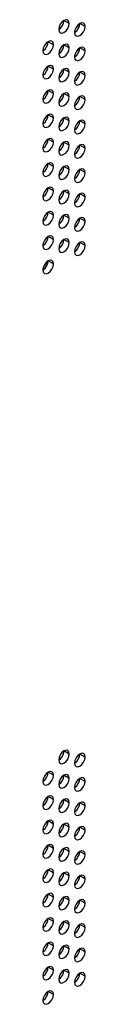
# Model space of a CAD drawing. Header units: millimetres. Extents: x 0 to 1118, y 0 to 864.
# Tile 304 of 438: x 970.552 to 971.118, y 654.181 to 667.387. Entities that reach past the tile are written whole.
import ezdxf

# ---------------------------------------------------------------- set-up
doc = ezdxf.new("R2010")
doc.units = ezdxf.units.MM

msp = doc.modelspace()

# ---------------------------------------------------------------- linework, layer by layer
at = {"color": 7, "linetype": 'Continuous', "lineweight": 25}
for p, q in [((970.906, 667.3367), (970.8353, 667.3776)), ((971.1182, 667.2959), (971.0474, 667.3367)), ((970.6939, 667.051), (970.6232, 667.0918)), ((970.906, 667.0101), (970.8353, 667.0509)), ((971.1182, 666.9693), (971.0474, 667.0101)), ((970.6939, 666.7244), (970.6232, 666.7652)), ((970.906, 666.6835), (970.8353, 666.7243)), ((971.1182, 666.6427), (971.0474, 666.6835)), ((970.6939, 666.3977), (970.6232, 666.4386)), ((970.906, 666.3569), (970.8353, 666.3977)), ((971.1182, 666.316), (971.0474, 666.3569)), ((970.6939, 666.0711), (970.6232, 666.1119)), ((970.906, 666.0303), (970.8353, 666.0711)), ((971.1182, 665.9894), (971.0474, 666.0302)), ((970.6939, 665.7445), (970.6232, 665.7853)), ((970.906, 665.7037), (970.8353, 665.7445)), ((971.1182, 665.6628), (971.0474, 665.7036)), ((970.6939, 665.4179), (970.6232, 665.4587)), ((970.906, 665.377), (970.8353, 665.4179)), ((971.1182, 665.3362), (971.0474, 665.377)), ((970.6939, 665.0913), (970.6232, 665.1321)), ((970.906, 665.0504), (970.8353, 665.0912)), ((971.1182, 665.0096), (971.0474, 665.0504)), ((970.6939, 664.7647), (970.6232, 664.8055)), ((970.906, 664.7238), (970.8353, 664.7646)), ((971.1182, 664.683), (971.0474, 664.7238)), ((970.6939, 664.438), (970.6232, 664.4789)), ((970.906, 664.3972), (970.8353, 664.438)), ((971.1182, 664.3563), (971.0474, 664.3972)), ((970.6206, 664.1288), (970.5715, 664.0438)), ((970.6939, 664.1114), (970.6232, 664.1522)), ((970.906, 657.5382), (970.8353, 657.5791)), ((971.1182, 657.4974), (971.0474, 657.5382)), ((970.6939, 657.2525), (970.6232, 657.2933)), ((970.906, 657.2116), (970.8353, 657.2525)), ((971.1182, 657.1708), (971.0474, 657.2116)), ((970.6939, 656.9259), (970.6232, 656.9667)), ((970.906, 656.885), (970.8353, 656.9258)), ((971.1182, 656.8442), (971.0474, 656.885)), ((970.6939, 656.5992), (970.6232, 656.6401)), ((970.906, 656.5584), (970.8353, 656.5992)), ((971.1182, 656.5176), (971.0474, 656.5584)), ((970.6939, 656.2726), (970.6232, 656.3135)), ((970.906, 656.2318), (970.8353, 656.2726)), ((971.1182, 656.1909), (971.0474, 656.2318)), ((970.6939, 655.946), (970.6232, 655.9868)), ((970.906, 655.9052), (970.8353, 655.946)), ((971.1182, 655.8643), (971.0474, 655.9051)), ((970.6939, 655.6194), (970.6232, 655.6602)), ((970.906, 655.5786), (970.8353, 655.6194)), ((971.1182, 655.5377), (971.0474, 655.5785)), ((970.6939, 655.2928), (970.6232, 655.3336)), ((970.906, 655.2519), (970.8353, 655.2928)), ((971.1182, 655.2111), (971.0474, 655.2519)), ((970.6939, 654.9662), (970.6232, 655.007)), ((970.906, 654.9253), (970.8353, 654.9661)), ((971.1182, 654.8845), (971.0474, 654.9253)), ((970.6939, 654.6395), (970.6232, 654.6804)), ((970.906, 654.5987), (970.8353, 654.6395)), ((971.1182, 654.5579), (971.0474, 654.5987)), ((970.6939, 654.3129), (970.6232, 654.3538))]:
    msp.add_line(p, q, dxfattribs=at)
at = {"color": 7, "linetype": 'Continuous', "lineweight": 25, "flags": 128}
for points in [[(970.906, 667.3367), (970.9006, 667.3649), (970.8853, 667.3825), (970.8624, 667.387), (970.8353, 667.3776), (970.8082, 667.3557), (970.7853, 667.3248), (970.77, 667.2895), (970.7646, 667.2551)], [(970.7646, 667.2551), (970.77, 667.227), (970.7853, 667.2093), (970.8082, 667.2049), (970.8353, 667.2143), (970.8624, 667.2361), (970.8853, 667.267), (970.9006, 667.3024), (970.906, 667.3367)], [(971.1182, 667.2959), (971.1128, 667.324), (971.0974, 667.3417), (971.0745, 667.3461), (971.0474, 667.3367), (971.0204, 667.3149), (970.9974, 667.2839), (970.9821, 667.2486), (970.9767, 667.2143)], [(970.9767, 667.2143), (970.9821, 667.1861), (970.9974, 667.1685), (971.0204, 667.164), (971.0474, 667.1734), (971.0745, 667.1953), (971.0974, 667.2262), (971.1128, 667.2615), (971.1182, 667.2959)], [(970.6939, 667.051), (970.6885, 667.0791), (970.6732, 667.0968), (970.6502, 667.1012), (970.6232, 667.0918), (970.5961, 667.07), (970.5732, 667.039), (970.5578, 667.0037), (970.5525, 666.9693)], [(970.5525, 666.9693), (970.5578, 666.9412), (970.5732, 666.9235), (970.5961, 666.9191), (970.6232, 666.9285), (970.6502, 666.9503), (970.6732, 666.9813), (970.6885, 667.0166), (970.6939, 667.051)], [(970.906, 667.0101), (970.9006, 667.0383), (970.8853, 667.0559), (970.8624, 667.0604), (970.8353, 667.051), (970.8082, 667.0291), (970.7853, 666.9982), (970.77, 666.9628), (970.7646, 666.9285)], [(970.7646, 666.9285), (970.77, 666.9003), (970.7853, 666.8827), (970.8082, 666.8782), (970.8353, 666.8876), (970.8624, 666.9095), (970.8853, 666.9404), (970.9006, 666.9758), (970.906, 667.0101)], [(971.1182, 666.9693), (971.1128, 666.9974), (971.0974, 667.0151), (971.0745, 667.0195), (971.0474, 667.0101), (971.0204, 666.9883), (970.9974, 666.9573), (970.9821, 666.922), (970.9767, 666.8876)], [(970.9767, 666.8876), (970.9821, 666.8595), (970.9974, 666.8419), (971.0204, 666.8374), (971.0474, 666.8468), (971.0745, 666.8686), (971.0974, 666.8996), (971.1128, 666.9349), (971.1182, 666.9693)], [(970.6939, 666.7244), (970.6885, 666.7525), (970.6732, 666.7701), (970.6502, 666.7746), (970.6232, 666.7652), (970.5961, 666.7434), (970.5732, 666.7124), (970.5578, 666.6771), (970.5525, 666.6427)], [(970.5525, 666.6427), (970.5578, 666.6146), (970.5732, 666.5969), (970.5961, 666.5925), (970.6232, 666.6019), (970.6502, 666.6237), (970.6732, 666.6547), (970.6885, 666.69), (970.6939, 666.7244)], [(970.906, 666.6835), (970.9006, 666.7116), (970.8853, 666.7293), (970.8624, 666.7337), (970.8353, 666.7243), (970.8082, 666.7025), (970.7853, 666.6716), (970.77, 666.6362), (970.7646, 666.6019)], [(970.7646, 666.6019), (970.77, 666.5737), (970.7853, 666.5561), (970.8082, 666.5516), (970.8353, 666.561), (970.8624, 666.5829), (970.8853, 666.6138), (970.9006, 666.6492), (970.906, 666.6835)], [(971.1182, 666.6427), (971.1128, 666.6708), (971.0974, 666.6884), (971.0745, 666.6929), (971.0474, 666.6835), (971.0204, 666.6617), (970.9974, 666.6307), (970.9821, 666.5954), (970.9767, 666.561)], [(970.9767, 666.561), (970.9821, 666.5329), (970.9974, 666.5152), (971.0204, 666.5108), (971.0474, 666.5202), (971.0745, 666.542), (971.0974, 666.573), (971.1128, 666.6083), (971.1182, 666.6427)], [(970.6939, 666.3977), (970.6885, 666.4259), (970.6732, 666.4435), (970.6502, 666.448), (970.6232, 666.4386), (970.5961, 666.4167), (970.5732, 666.3858), (970.5578, 666.3505), (970.5525, 666.3161)], [(970.5525, 666.3161), (970.5578, 666.288), (970.5732, 666.2703), (970.5961, 666.2659), (970.6232, 666.2753), (970.6502, 666.2971), (970.6732, 666.328), (970.6885, 666.3634), (970.6939, 666.3977)], [(970.906, 666.3569), (970.9006, 666.385), (970.8853, 666.4027), (970.8624, 666.4071), (970.8353, 666.3977), (970.8082, 666.3759), (970.7853, 666.3449), (970.77, 666.3096), (970.7646, 666.2752)], [(970.7646, 666.2752), (970.77, 666.2471), (970.7853, 666.2295), (970.8082, 666.225), (970.8353, 666.2344), (970.8624, 666.2563), (970.8853, 666.2872), (970.9006, 666.3225), (970.906, 666.3569)], [(971.1182, 666.316), (971.1128, 666.3442), (971.0974, 666.3618), (971.0745, 666.3663), (971.0474, 666.3569), (971.0204, 666.335), (970.9974, 666.3041), (970.9821, 666.2688), (970.9767, 666.2344)], [(970.9767, 666.2344), (970.9821, 666.2063), (970.9974, 666.1886), (971.0204, 666.1842), (971.0474, 666.1936), (971.0745, 666.2154), (971.0974, 666.2463), (971.1128, 666.2817), (971.1182, 666.316)], [(970.6939, 666.0711), (970.6885, 666.0993), (970.6732, 666.1169), (970.6502, 666.1214), (970.6232, 666.112), (970.5961, 666.0901), (970.5732, 666.0592), (970.5578, 666.0238), (970.5525, 665.9895)], [(970.5525, 665.9895), (970.5578, 665.9613), (970.5732, 665.9437), (970.5961, 665.9392), (970.6232, 665.9486), (970.6502, 665.9705), (970.6732, 666.0014), (970.6885, 666.0368), (970.6939, 666.0711)], [(970.906, 666.0303), (970.9006, 666.0584), (970.8853, 666.0761), (970.8624, 666.0805), (970.8353, 666.0711), (970.8082, 666.0493), (970.7853, 666.0183), (970.77, 665.983), (970.7646, 665.9486)], [(970.7646, 665.9486), (970.77, 665.9205), (970.7853, 665.9029), (970.8082, 665.8984), (970.8353, 665.9078), (970.8624, 665.9296), (970.8853, 665.9606), (970.9006, 665.9959), (970.906, 666.0303)], [(971.1182, 665.9894), (971.1128, 666.0176), (971.0974, 666.0352), (971.0745, 666.0397), (971.0474, 666.0303), (971.0204, 666.0084), (970.9974, 665.9775), (970.9821, 665.9421), (970.9767, 665.9078)], [(970.9767, 665.9078), (970.9821, 665.8796), (970.9974, 665.862), (971.0204, 665.8575), (971.0474, 665.867), (971.0745, 665.8888), (971.0974, 665.9197), (971.1128, 665.9551), (971.1182, 665.9894)], [(970.6939, 665.7445), (970.6885, 665.7726), (970.6732, 665.7903), (970.6502, 665.7947), (970.6232, 665.7853), (970.5961, 665.7635), (970.5732, 665.7326), (970.5578, 665.6972), (970.5525, 665.6629)], [(970.5525, 665.6629), (970.5578, 665.6347), (970.5732, 665.6171), (970.5961, 665.6126), (970.6232, 665.622), (970.6502, 665.6439), (970.6732, 665.6748), (970.6885, 665.7101), (970.6939, 665.7445)], [(970.906, 665.7037), (970.9006, 665.7318), (970.8853, 665.7494), (970.8624, 665.7539), (970.8353, 665.7445), (970.8082, 665.7227), (970.7853, 665.6917), (970.77, 665.6564), (970.7646, 665.622)], [(971.1182, 665.6628), (971.1128, 665.691), (971.0974, 665.7086), (971.0745, 665.7131), (971.0474, 665.7036), (971.0204, 665.6818), (970.9974, 665.6509), (970.9821, 665.6155), (970.9767, 665.5812)], [(970.7646, 665.622), (970.77, 665.5939), (970.7853, 665.5762), (970.8082, 665.5718), (970.8353, 665.5812), (970.8624, 665.603), (970.8853, 665.634), (970.9006, 665.6693), (970.906, 665.7037)], [(970.9767, 665.5812), (970.9821, 665.553), (970.9974, 665.5354), (971.0204, 665.5309), (971.0474, 665.5403), (971.0745, 665.5622), (971.0974, 665.5931), (971.1128, 665.6285), (971.1182, 665.6628)], [(970.6939, 665.4179), (970.6885, 665.446), (970.6732, 665.4637), (970.6502, 665.4681), (970.6232, 665.4587), (970.5961, 665.4369), (970.5732, 665.4059), (970.5578, 665.3706), (970.5525, 665.3362)], [(970.5525, 665.3362), (970.5578, 665.3081), (970.5732, 665.2905), (970.5961, 665.286), (970.6232, 665.2954), (970.6502, 665.3173), (970.6732, 665.3482), (970.6885, 665.3835), (970.6939, 665.4179)], [(970.906, 665.377), (970.9006, 665.4052), (970.8853, 665.4228), (970.8624, 665.4273), (970.8353, 665.4179), (970.8082, 665.396), (970.7853, 665.3651), (970.77, 665.3298), (970.7646, 665.2954)], [(970.7646, 665.2954), (970.77, 665.2673), (970.7853, 665.2496), (970.8082, 665.2452), (970.8353, 665.2546), (970.8624, 665.2764), (970.8853, 665.3073), (970.9006, 665.3427), (970.906, 665.377)], [(971.1182, 665.3362), (971.1128, 665.3643), (971.0974, 665.382), (971.0745, 665.3864), (971.0474, 665.377), (971.0204, 665.3552), (970.9974, 665.3242), (970.9821, 665.2889), (970.9767, 665.2546)], [(970.9767, 665.2546), (970.9821, 665.2264), (970.9974, 665.2088), (971.0204, 665.2043), (971.0474, 665.2137), (971.0745, 665.2356), (971.0974, 665.2665), (971.1128, 665.3018), (971.1182, 665.3362)], [(970.6939, 665.0913), (970.6885, 665.1194), (970.6732, 665.1371), (970.6502, 665.1415), (970.6232, 665.1321), (970.5961, 665.1103), (970.5732, 665.0793), (970.5578, 665.044), (970.5525, 665.0096)], [(970.5525, 665.0096), (970.5578, 664.9815), (970.5732, 664.9638), (970.5961, 664.9594), (970.6232, 664.9688), (970.6502, 664.9906), (970.6732, 665.0216), (970.6885, 665.0569), (970.6939, 665.0913)], [(970.906, 665.0504), (970.9006, 665.0786), (970.8853, 665.0962), (970.8624, 665.1007), (970.8353, 665.0913), (970.8082, 665.0694), (970.7853, 665.0385), (970.77, 665.0031), (970.7646, 664.9688)], [(970.7646, 664.9688), (970.77, 664.9406), (970.7853, 664.923), (970.8082, 664.9185), (970.8353, 664.928), (970.8624, 664.9498), (970.8853, 664.9807), (970.9006, 665.0161), (970.906, 665.0504)], [(971.1182, 665.0096), (971.1128, 665.0377), (971.0974, 665.0554), (971.0745, 665.0598), (971.0474, 665.0504), (971.0204, 665.0286), (970.9974, 664.9976), (970.9821, 664.9623), (970.9767, 664.9279)], [(970.9767, 664.9279), (970.9821, 664.8998), (970.9974, 664.8822), (971.0204, 664.8777), (971.0474, 664.8871), (971.0745, 664.9089), (971.0974, 664.9399), (971.1128, 664.9752), (971.1182, 665.0096)], [(970.6939, 664.7647), (970.6885, 664.7928), (970.6732, 664.8104), (970.6502, 664.8149), (970.6232, 664.8055), (970.5961, 664.7837), (970.5732, 664.7527), (970.5578, 664.7174), (970.5525, 664.683)], [(970.5525, 664.683), (970.5578, 664.6549), (970.5732, 664.6372), (970.5961, 664.6328), (970.6232, 664.6422), (970.6502, 664.664), (970.6732, 664.695), (970.6885, 664.7303), (970.6939, 664.7647)], [(970.906, 664.7238), (970.9006, 664.7519), (970.8853, 664.7696), (970.8624, 664.774), (970.8353, 664.7646), (970.8082, 664.7428), (970.7853, 664.7119), (970.77, 664.6765), (970.7646, 664.6422)], [(970.7646, 664.6422), (970.77, 664.614), (970.7853, 664.5964), (970.8082, 664.5919), (970.8353, 664.6013), (970.8624, 664.6232), (970.8853, 664.6541), (970.9006, 664.6895), (970.906, 664.7238)], [(971.1182, 664.683), (971.1128, 664.7111), (971.0974, 664.7287), (971.0745, 664.7332), (971.0474, 664.7238), (971.0204, 664.702), (970.9974, 664.671), (970.9821, 664.6357), (970.9767, 664.6013)], [(970.9767, 664.6013), (970.9821, 664.5732), (970.9974, 664.5555), (971.0204, 664.5511), (971.0474, 664.5605), (971.0745, 664.5823), (971.0974, 664.6133), (971.1128, 664.6486), (971.1182, 664.683)], [(970.6939, 664.438), (970.6885, 664.4662), (970.6732, 664.4838), (970.6502, 664.4883), (970.6232, 664.4789), (970.5961, 664.457), (970.5732, 664.4261), (970.5578, 664.3908), (970.5525, 664.3564)], [(970.5525, 664.3564), (970.5578, 664.3283), (970.5732, 664.3106), (970.5961, 664.3062), (970.6232, 664.3156), (970.6502, 664.3374), (970.6732, 664.3683), (970.6885, 664.4037), (970.6939, 664.438)], [(970.906, 664.3972), (970.9006, 664.4253), (970.8853, 664.443), (970.8624, 664.4474), (970.8353, 664.438), (970.8082, 664.4162), (970.7853, 664.3852), (970.77, 664.3499), (970.7646, 664.3156)], [(970.7646, 664.3156), (970.77, 664.2874), (970.7853, 664.2698), (970.8082, 664.2653), (970.8353, 664.2747), (970.8624, 664.2966), (970.8853, 664.3275), (970.9006, 664.3628), (970.906, 664.3972)], [(971.1182, 664.3563), (971.1128, 664.3845), (971.0974, 664.4021), (971.0745, 664.4066), (971.0474, 664.3972), (971.0204, 664.3753), (970.9974, 664.3444), (970.9821, 664.3091), (970.9767, 664.2747)], [(970.9767, 664.2747), (970.9821, 664.2466), (970.9974, 664.2289), (971.0204, 664.2245), (971.0474, 664.2339), (971.0745, 664.2557), (971.0974, 664.2867), (971.1128, 664.322), (971.1182, 664.3563)], [(970.6939, 664.1114), (970.6885, 664.1396), (970.6732, 664.1572), (970.6502, 664.1617), (970.6232, 664.1523), (970.5961, 664.1304), (970.5732, 664.0995), (970.5578, 664.0641), (970.5525, 664.0298)], [(970.5525, 664.0298), (970.5578, 664.0016), (970.5732, 663.984), (970.5961, 663.9795), (970.6232, 663.9889), (970.6502, 664.0108), (970.6732, 664.0417), (970.6885, 664.0771), (970.6939, 664.1114)], [(970.906, 657.5382), (970.9006, 657.5664), (970.8853, 657.584), (970.8624, 657.5885), (970.8353, 657.5791), (970.8082, 657.5572), (970.7853, 657.5263), (970.77, 657.491), (970.7646, 657.4566)], [(970.7646, 657.4566), (970.77, 657.4285), (970.7853, 657.4108), (970.8082, 657.4064), (970.8353, 657.4158), (970.8624, 657.4376), (970.8853, 657.4686), (970.9006, 657.5039), (970.906, 657.5382)], [(971.1182, 657.4974), (971.1128, 657.5255), (971.0974, 657.5432), (971.0745, 657.5476), (971.0474, 657.5382), (971.0204, 657.5164), (970.9974, 657.4855), (970.9821, 657.4501), (970.9767, 657.4158)], [(970.9767, 657.4158), (970.9821, 657.3876), (970.9974, 657.37), (971.0204, 657.3655), (971.0474, 657.3749), (971.0745, 657.3968), (971.0974, 657.4277), (971.1128, 657.463), (971.1182, 657.4974)], [(970.6939, 657.2525), (970.6885, 657.2806), (970.6732, 657.2983), (970.6502, 657.3027), (970.6232, 657.2933), (970.5961, 657.2715), (970.5732, 657.2405), (970.5578, 657.2052), (970.5525, 657.1708)], [(970.906, 657.2116), (970.9006, 657.2398), (970.8853, 657.2574), (970.8624, 657.2619), (970.8353, 657.2525), (970.8082, 657.2306), (970.7853, 657.1997), (970.77, 657.1643), (970.7646, 657.13)], [(970.5525, 657.1708), (970.5578, 657.1427), (970.5732, 657.1251), (970.5961, 657.1206), (970.6232, 657.13), (970.6502, 657.1518), (970.6732, 657.1828), (970.6885, 657.2181), (970.6939, 657.2525)], [(970.7646, 657.13), (970.77, 657.1019), (970.7853, 657.0842), (970.8082, 657.0798), (970.8353, 657.0892), (970.8624, 657.111), (970.8853, 657.1419), (970.9006, 657.1773), (970.906, 657.2116)], [(971.1182, 657.1708), (971.1128, 657.1989), (971.0974, 657.2166), (971.0745, 657.221), (971.0474, 657.2116), (971.0204, 657.1898), (970.9974, 657.1588), (970.9821, 657.1235), (970.9767, 657.0891)], [(970.9767, 657.0891), (970.9821, 657.061), (970.9974, 657.0434), (971.0204, 657.0389), (971.0474, 657.0483), (971.0745, 657.0701), (971.0974, 657.1011), (971.1128, 657.1364), (971.1182, 657.1708)], [(970.6939, 656.9259), (970.6885, 656.954), (970.6732, 656.9716), (970.6502, 656.9761), (970.6232, 656.9667), (970.5961, 656.9449), (970.5732, 656.9139), (970.5578, 656.8786), (970.5525, 656.8442)], [(970.5525, 656.8442), (970.5578, 656.8161), (970.5732, 656.7984), (970.5961, 656.794), (970.6232, 656.8034), (970.6502, 656.8252), (970.6732, 656.8562), (970.6885, 656.8915), (970.6939, 656.9259)], [(970.906, 656.885), (970.9006, 656.9132), (970.8853, 656.9308), (970.8624, 656.9353), (970.8353, 656.9259), (970.8082, 656.904), (970.7853, 656.8731), (970.77, 656.8377), (970.7646, 656.8034)], [(970.7646, 656.8034), (970.77, 656.7752), (970.7853, 656.7576), (970.8082, 656.7531), (970.8353, 656.7625), (970.8624, 656.7844), (970.8853, 656.8153), (970.9006, 656.8507), (970.906, 656.885)], [(971.1182, 656.8442), (971.1128, 656.8723), (971.0974, 656.89), (971.0745, 656.8944), (971.0474, 656.885), (971.0204, 656.8632), (970.9974, 656.8322), (970.9821, 656.7969), (970.9767, 656.7625)], [(970.9767, 656.7625), (970.9821, 656.7344), (970.9974, 656.7167), (971.0204, 656.7123), (971.0474, 656.7217), (971.0745, 656.7435), (971.0974, 656.7745), (971.1128, 656.8098), (971.1182, 656.8442)], [(970.6939, 656.5992), (970.6885, 656.6274), (970.6732, 656.645), (970.6502, 656.6495), (970.6232, 656.6401), (970.5961, 656.6182), (970.5732, 656.5873), (970.5578, 656.552), (970.5525, 656.5176)], [(970.5525, 656.5176), (970.5578, 656.4895), (970.5732, 656.4718), (970.5961, 656.4674), (970.6232, 656.4768), (970.6502, 656.4986), (970.6732, 656.5296), (970.6885, 656.5649), (970.6939, 656.5992)], [(970.906, 656.5584), (970.9006, 656.5865), (970.8853, 656.6042), (970.8624, 656.6086), (970.8353, 656.5992), (970.8082, 656.5774), (970.7853, 656.5465), (970.77, 656.5111), (970.7646, 656.4768)], [(970.7646, 656.4768), (970.77, 656.4486), (970.7853, 656.431), (970.8082, 656.4265), (970.8353, 656.4359), (970.8624, 656.4578), (970.8853, 656.4887), (970.9006, 656.524), (970.906, 656.5584)], [(971.1182, 656.5176), (971.1128, 656.5457), (971.0974, 656.5633), (971.0745, 656.5678), (971.0474, 656.5584), (971.0204, 656.5366), (970.9974, 656.5056), (970.9821, 656.4703), (970.9767, 656.4359)], [(970.9767, 656.4359), (970.9821, 656.4078), (970.9974, 656.3901), (971.0204, 656.3857), (971.0474, 656.3951), (971.0745, 656.4169), (971.0974, 656.4479), (971.1128, 656.4832), (971.1182, 656.5176)], [(970.6939, 656.2726), (970.6885, 656.3008), (970.6732, 656.3184), (970.6502, 656.3229), (970.6232, 656.3135), (970.5961, 656.2916), (970.5732, 656.2607), (970.5578, 656.2253), (970.5525, 656.191)], [(970.5525, 656.191), (970.5578, 656.1629), (970.5732, 656.1452), (970.5961, 656.1408), (970.6232, 656.1502), (970.6502, 656.172), (970.6732, 656.2029), (970.6885, 656.2383), (970.6939, 656.2726)], [(970.906, 656.2318), (970.9006, 656.2599), (970.8853, 656.2776), (970.8624, 656.282), (970.8353, 656.2726), (970.8082, 656.2508), (970.7853, 656.2198), (970.77, 656.1845), (970.7646, 656.1501)], [(970.7646, 656.1501), (970.77, 656.122), (970.7853, 656.1044), (970.8082, 656.0999), (970.8353, 656.1093), (970.8624, 656.1311), (970.8853, 656.1621), (970.9006, 656.1974), (970.906, 656.2318)], [(971.1182, 656.1909), (971.1128, 656.2191), (971.0974, 656.2367), (971.0745, 656.2412), (971.0474, 656.2318), (971.0204, 656.2099), (970.9974, 656.179), (970.9821, 656.1437), (970.9767, 656.1093)], [(970.9767, 656.1093), (970.9821, 656.0812), (970.9974, 656.0635), (971.0204, 656.0591), (971.0474, 656.0685), (971.0745, 656.0903), (971.0974, 656.1212), (971.1128, 656.1566), (971.1182, 656.1909)], [(970.6939, 655.946), (970.6885, 655.9742), (970.6732, 655.9918), (970.6502, 655.9963), (970.6232, 655.9868), (970.5961, 655.965), (970.5732, 655.9341), (970.5578, 655.8987), (970.5525, 655.8644)], [(970.5525, 655.8644), (970.5578, 655.8362), (970.5732, 655.8186), (970.5961, 655.8141), (970.6232, 655.8235), (970.6502, 655.8454), (970.6732, 655.8763), (970.6885, 655.9117), (970.6939, 655.946)], [(970.906, 655.9052), (970.9006, 655.9333), (970.8853, 655.951), (970.8624, 655.9554), (970.8353, 655.946), (970.8082, 655.9242), (970.7853, 655.8932), (970.77, 655.8579), (970.7646, 655.8235)], [(970.7646, 655.8235), (970.77, 655.7954), (970.7853, 655.7777), (970.8082, 655.7733), (970.8353, 655.7827), (970.8624, 655.8045), (970.8853, 655.8355), (970.9006, 655.8708), (970.906, 655.9052)], [(971.1182, 655.8643), (971.1128, 655.8925), (971.0974, 655.9101), (971.0745, 655.9146), (971.0474, 655.9052), (971.0204, 655.8833), (970.9974, 655.8524), (970.9821, 655.817), (970.9767, 655.7827)], [(970.9767, 655.7827), (970.9821, 655.7545), (970.9974, 655.7369), (971.0204, 655.7324), (971.0474, 655.7418), (971.0745, 655.7637), (971.0974, 655.7946), (971.1128, 655.83), (971.1182, 655.8643)], [(970.6939, 655.6194), (970.6885, 655.6475), (970.6732, 655.6652), (970.6502, 655.6696), (970.6232, 655.6602), (970.5961, 655.6384), (970.5732, 655.6075), (970.5578, 655.5721), (970.5525, 655.5378)], [(970.5525, 655.5378), (970.5578, 655.5096), (970.5732, 655.492), (970.5961, 655.4875), (970.6232, 655.4969), (970.6502, 655.5188), (970.6732, 655.5497), (970.6885, 655.585), (970.6939, 655.6194)], [(970.906, 655.5786), (970.9006, 655.6067), (970.8853, 655.6243), (970.8624, 655.6288), (970.8353, 655.6194), (970.8082, 655.5975), (970.7853, 655.5666), (970.77, 655.5313), (970.7646, 655.4969)], [(970.7646, 655.4969), (970.77, 655.4688), (970.7853, 655.4511), (970.8082, 655.4467), (970.8353, 655.4561), (970.8624, 655.4779), (970.8853, 655.5089), (970.9006, 655.5442), (970.906, 655.5786)], [(971.1182, 655.5377), (971.1128, 655.5658), (971.0974, 655.5835), (971.0745, 655.5879), (971.0474, 655.5785), (971.0204, 655.5567), (970.9974, 655.5258), (970.9821, 655.4904), (970.9767, 655.4561)], [(970.9767, 655.4561), (970.9821, 655.4279), (970.9974, 655.4103), (971.0204, 655.4058), (971.0474, 655.4152), (971.0745, 655.4371), (971.0974, 655.468), (971.1128, 655.5033), (971.1182, 655.5377)], [(970.6939, 655.2928), (970.6885, 655.3209), (970.6732, 655.3386), (970.6502, 655.343), (970.6232, 655.3336), (970.5961, 655.3118), (970.5732, 655.2808), (970.5578, 655.2455), (970.5525, 655.2111)], [(970.5525, 655.2111), (970.5578, 655.183), (970.5732, 655.1654), (970.5961, 655.1609), (970.6232, 655.1703), (970.6502, 655.1921), (970.6732, 655.2231), (970.6885, 655.2584), (970.6939, 655.2928)], [(970.906, 655.2519), (970.9006, 655.2801), (970.8853, 655.2977), (970.8624, 655.3022), (970.8353, 655.2928), (970.8082, 655.2709), (970.7853, 655.24), (970.77, 655.2046), (970.7646, 655.1703)], [(970.7646, 655.1703), (970.77, 655.1422), (970.7853, 655.1245), (970.8082, 655.1201), (970.8353, 655.1295), (970.8624, 655.1513), (970.8853, 655.1822), (970.9006, 655.2176), (970.906, 655.2519)], [(971.1182, 655.2111), (971.1128, 655.2392), (971.0974, 655.2569), (971.0745, 655.2613), (971.0474, 655.2519), (971.0204, 655.2301), (970.9974, 655.1991), (970.9821, 655.1638), (970.9767, 655.1294)], [(970.9767, 655.1294), (970.9821, 655.1013), (970.9974, 655.0837), (971.0204, 655.0792), (971.0474, 655.0886), (971.0745, 655.1105), (971.0974, 655.1414), (971.1128, 655.1767), (971.1182, 655.2111)], [(970.6939, 654.9662), (970.6885, 654.9943), (970.6732, 655.0119), (970.6502, 655.0164), (970.6232, 655.007), (970.5961, 654.9852), (970.5732, 654.9542), (970.5578, 654.9189), (970.5525, 654.8845)], [(970.5525, 654.8845), (970.5578, 654.8564), (970.5732, 654.8387), (970.5961, 654.8343), (970.6232, 654.8437), (970.6502, 654.8655), (970.6732, 654.8965), (970.6885, 654.9318), (970.6939, 654.9662)], [(970.906, 654.9253), (970.9006, 654.9535), (970.8853, 654.9711), (970.8624, 654.9756), (970.8353, 654.9662), (970.8082, 654.9443), (970.7853, 654.9134), (970.77, 654.878), (970.7646, 654.8437)], [(970.7646, 654.8437), (970.77, 654.8155), (970.7853, 654.7979), (970.8082, 654.7934), (970.8353, 654.8028), (970.8624, 654.8247), (970.8853, 654.8556), (970.9006, 654.891), (970.906, 654.9253)], [(971.1182, 654.8845), (971.1128, 654.9126), (971.0974, 654.9303), (971.0745, 654.9347), (971.0474, 654.9253), (971.0204, 654.9035), (970.9974, 654.8725), (970.9821, 654.8372), (970.9767, 654.8028)], [(970.9767, 654.8028), (970.9821, 654.7747), (970.9974, 654.757), (971.0204, 654.7526), (971.0474, 654.762), (971.0745, 654.7838), (971.0974, 654.8148), (971.1128, 654.8501), (971.1182, 654.8845)], [(970.6939, 654.6395), (970.6885, 654.6677), (970.6732, 654.6853), (970.6502, 654.6898), (970.6232, 654.6804), (970.5961, 654.6585), (970.5732, 654.6276), (970.5578, 654.5923), (970.5525, 654.5579)], [(970.5525, 654.5579), (970.5578, 654.5298), (970.5732, 654.5121), (970.5961, 654.5077), (970.6232, 654.5171), (970.6502, 654.5389), (970.6732, 654.5699), (970.6885, 654.6052), (970.6939, 654.6395)], [(970.906, 654.5987), (970.9006, 654.6268), (970.8853, 654.6445), (970.8624, 654.6489), (970.8353, 654.6395), (970.8082, 654.6177), (970.7853, 654.5868), (970.77, 654.5514), (970.7646, 654.5171)], [(970.7646, 654.5171), (970.77, 654.4889), (970.7853, 654.4713), (970.8082, 654.4668), (970.8353, 654.4762), (970.8624, 654.4981), (970.8853, 654.529), (970.9006, 654.5643), (970.906, 654.5987)], [(971.1182, 654.5579), (971.1128, 654.586), (971.0974, 654.6036), (971.0745, 654.6081), (971.0474, 654.5987), (971.0204, 654.5769), (970.9974, 654.5459), (970.9821, 654.5106), (970.9767, 654.4762)], [(970.9767, 654.4762), (970.9821, 654.4481), (970.9974, 654.4304), (971.0204, 654.426), (971.0474, 654.4354), (971.0745, 654.4572), (971.0974, 654.4882), (971.1128, 654.5235), (971.1182, 654.5579)], [(970.6939, 654.3129), (970.6885, 654.3411), (970.6732, 654.3587), (970.6502, 654.3632), (970.6232, 654.3538), (970.5961, 654.3319), (970.5732, 654.301), (970.5578, 654.2656), (970.5525, 654.2313)], [(970.5525, 654.2313), (970.5578, 654.2032), (970.5732, 654.1855), (970.5961, 654.1811), (970.6232, 654.1905), (970.6502, 654.2123), (970.6732, 654.2432), (970.6885, 654.2786), (970.6939, 654.3129)]]:
    msp.add_lwpolyline(points, dxfattribs=at)
at = {"color": 7, "linetype": 'Continuous', "lineweight": 25}
for centre in [(970.6818, 667.3845), (970.8939, 667.3437), (970.4697, 667.0988), (970.6818, 667.0579), (970.8939, 667.0171), (970.4697, 666.7722), (970.6818, 666.7313), (970.8939, 666.6905), (970.4697, 666.4455), (970.6818, 666.4047), (970.8939, 666.3638), (970.4697, 666.1189), (970.6818, 666.0781), (970.8939, 666.0372), (970.4697, 665.7923), (970.6818, 665.7515), (970.8939, 665.7106), (970.4697, 665.4657), (970.6818, 665.4248), (970.8939, 665.384), (970.4697, 665.1391), (970.6818, 665.0982), (970.8939, 665.0574), (970.4697, 664.8125), (970.6818, 664.7716), (970.8939, 664.7308), (970.4697, 664.4858), (970.6818, 664.445), (970.8939, 664.4042), (970.4697, 664.1592), (970.6818, 657.5861), (970.8939, 657.5452), (970.4697, 657.3003), (970.6818, 657.2594), (970.8939, 657.2186), (970.4697, 656.9737), (970.6818, 656.9328), (970.8939, 656.892), (970.4697, 656.6471), (970.6818, 656.6062), (970.8939, 656.5654), (970.4697, 656.3204), (970.6818, 656.2796), (970.8939, 656.2387), (970.4697, 655.9938), (970.6818, 655.953), (970.8939, 655.9121), (970.4697, 655.6672), (970.6818, 655.6264), (970.8939, 655.5855), (970.4697, 655.3406), (970.6818, 655.2997), (970.8939, 655.2589), (970.4697, 655.014), (970.6818, 654.9731), (970.8939, 654.9323), (970.4697, 654.6874), (970.6818, 654.6465), (970.8939, 654.6057), (970.4697, 654.3607)]:
    msp.add_arc(centre, 0.1537, 302.60548, 357.39452, dxfattribs=at)

doc.saveas('drawing.dxf')
